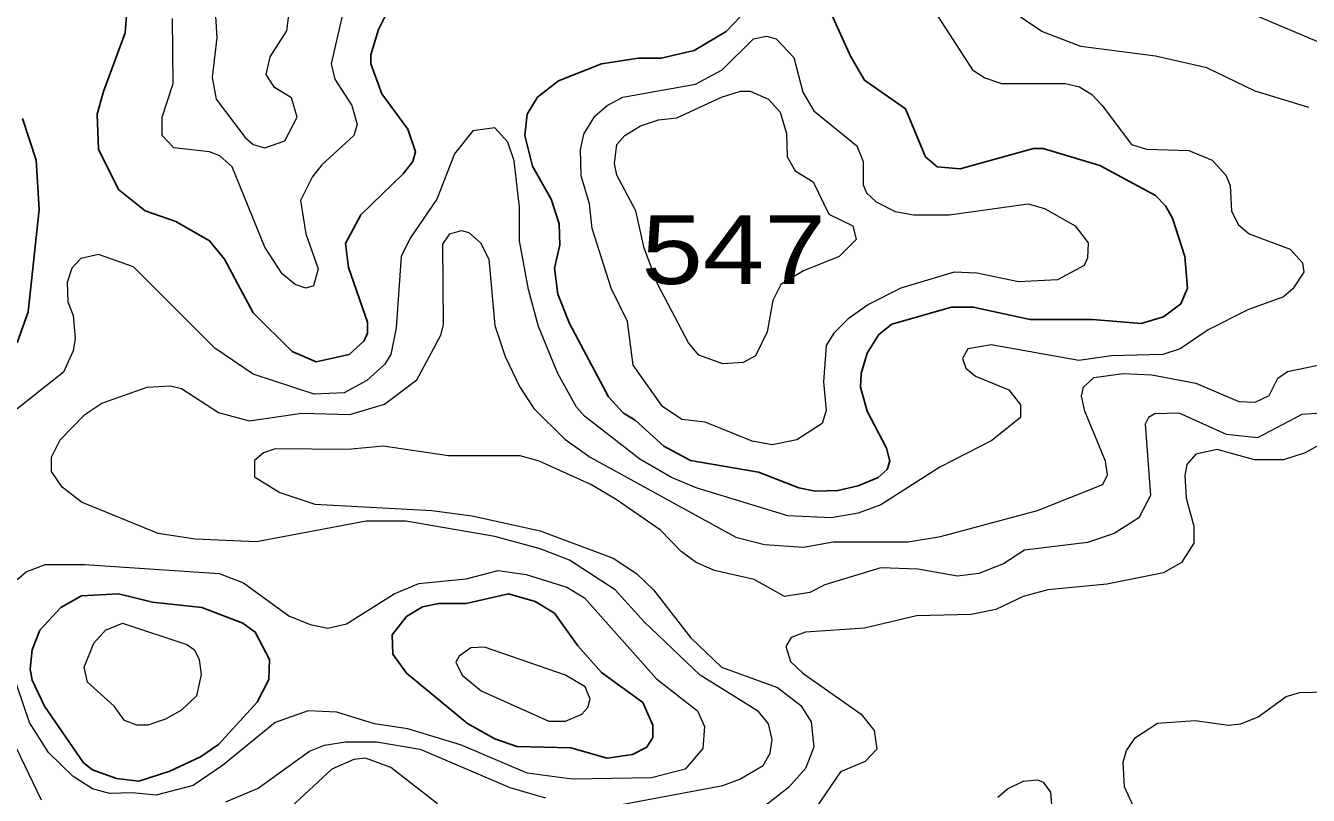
# Model space of a CAD drawing. Extents: x 577 to 602.9, y 7483.8 to 7511.6.
# Drawn here: x 599.599 to 601.089, y 7488.307 to 7489.202 of the extents above; entities that cross this region are included whole.
import ezdxf
from ezdxf.enums import TextEntityAlignment as Align

# ---------------------------------------------------------------- set-up
doc = ezdxf.new("R2010")
doc.units = 0
doc.header["$LTSCALE"] = 0.032
doc.layers.add('1', color=7, linetype='Continuous', lineweight=25)
doc.layers.add('2', color=7, linetype='Continuous', lineweight=13)
doc.layers.add('61', color=7, linetype='Continuous')

msp = doc.modelspace()

# ---------------------------------------------------------------- linework, layer by layer
at = {"layer": '1'}
for points in [[(600.0214, 7489.2228), (600.0087, 7489.1973), (599.9999, 7489.1679), (599.9999, 7489.1575), (600.0126, 7489.1226), (600.0429, 7489.0812), (600.0516, 7489.055), (600.0484, 7489.0438), (600.0373, 7489.0295), (599.988, 7488.9818), (599.9705, 7488.9484), (599.9737, 7488.9206), (599.996, 7488.857), (599.996, 7488.8442), (599.992, 7488.8355), (599.9745, 7488.8196), (599.9363, 7488.8109), (599.9085, 7488.8228), (599.8632, 7488.8681), (599.8298, 7488.9301), (599.8123, 7488.9516), (599.7733, 7488.9739), (599.7375, 7488.9866), (599.7065, 7489.0112), (599.6834, 7489.0582), (599.6819, 7489.0987), (599.6893, 7489.1253), (599.7145, 7489.1933), (599.7208, 7489.28)], [(600.5263, 7489.2339), (600.5573, 7489.1655), (600.5732, 7489.1385), (600.621, 7489.1051), (600.644, 7489.0494), (600.6575, 7489.0375), (600.6846, 7489.0351), (600.7697, 7489.0589), (600.7808, 7489.0589), (600.8468, 7489.0391), (600.9112, 7489.0041), (600.9231, 7488.9922), (600.9311, 7488.9778), (600.9454, 7488.9333), (600.9486, 7488.8967), (600.9406, 7488.8784), (600.9207, 7488.8633), (600.8945, 7488.8554), (600.838, 7488.8602), (600.7657, 7488.8602), (600.6997, 7488.8745), (600.6742, 7488.8745), (600.6051, 7488.8546), (600.5899, 7488.8427), (600.5764, 7488.8212), (600.5693, 7488.7973), (600.5685, 7488.7814), (600.5764, 7488.7536), (600.5987, 7488.7107), (600.6027, 7488.6956), (600.5995, 7488.686), (600.5892, 7488.6765), (600.5661, 7488.6669), (600.5422, 7488.6614), (600.516, 7488.6606), (600.4969, 7488.6645), (600.45, 7488.6828), (600.3713, 7488.6963), (600.3403, 7488.713), (600.3069, 7488.7433), (600.2933, 7488.7512), (600.2759, 7488.7703), (600.2305, 7488.8554), (600.217, 7488.8896), (600.2131, 7488.92), (600.2194, 7488.9468), (600.2186, 7488.9715), (600.2091, 7489.0001), (600.1876, 7489.0383), (600.1788, 7489.0741), (600.1812, 7489.0987), (600.1932, 7489.1186), (600.2178, 7489.1377), (600.2679, 7489.1575), (600.3108, 7489.1639), (600.3371, 7489.1639), (600.3752, 7489.1727), (600.4126, 7489.1949), (600.454, 7489.2387)], [(599.5888, 7488.8331), (599.6015, 7488.8689), (599.6143, 7488.9882), (599.6111, 7489.0454), (599.5952, 7489.0939)]]:
    msp.add_lwpolyline(points, dxfattribs=at)
for points in [[(599.6764, 7488.3367), (599.7041, 7488.3266), (599.7304, 7488.3234), (599.7661, 7488.3353), (599.8019, 7488.352), (599.8226, 7488.3663), (599.8679, 7488.4156), (599.8814, 7488.4419), (599.8822, 7488.465), (599.8655, 7488.4968), (599.8512, 7488.5071), (599.8035, 7488.5254), (599.7463, 7488.5317), (599.7065, 7488.5413), (599.6636, 7488.5389), (599.6397, 7488.5254), (599.6151, 7488.4991), (599.6063, 7488.4761), (599.6039, 7488.4538), (599.6063, 7488.4411), (599.6206, 7488.4109), (599.666, 7488.3449)], [(600.1122, 7488.3905), (600.1439, 7488.3727), (600.1693, 7488.364), (600.2321, 7488.3624), (600.2743, 7488.3504), (600.3037, 7488.3544), (600.3204, 7488.3632), (600.3275, 7488.3743), (600.3275, 7488.3886), (600.3156, 7488.4149), (600.2679, 7488.4498), (600.2401, 7488.4809), (600.213, 7488.519), (600.1908, 7488.5325), (600.1598, 7488.5413), (600.1105, 7488.5302), (600.0786, 7488.5302), (600.0596, 7488.5262), (600.0413, 7488.515), (600.0246, 7488.4936), (600.0254, 7488.4713), (600.0413, 7488.449)]]:
    msp.add_lwpolyline(points, close=True, dxfattribs=at)
at = {"layer": '2'}
for points in [[(599.8194, 7489.2124), (599.821, 7489.1878), (599.8154, 7489.1416), (599.8202, 7489.1162), (599.8536, 7489.0717), (599.8632, 7489.0637), (599.8767, 7489.0597), (599.8997, 7489.0677), (599.914, 7489.0955), (599.9077, 7489.1178), (599.8878, 7489.1297), (599.8783, 7489.1448), (599.883, 7489.1655), (599.9021, 7489.1957), (599.9045, 7489.214), (599.9005, 7489.2204), (599.8711, 7489.2323), (599.8473, 7489.2601), (599.8274, 7489.2649), (599.8186, 7489.2577), (599.817, 7489.2514)], [(600.3768, 7489.1337), (600.4079, 7489.1504), (600.4444, 7489.1862), (600.4595, 7489.1894), (600.4707, 7489.1862), (600.4913, 7489.1647), (600.5017, 7489.1242), (600.5144, 7489.1027), (600.5645, 7489.0621), (600.5717, 7489.0438), (600.5717, 7489.0168), (600.5756, 7489.0073), (600.5868, 7488.9969), (600.609, 7488.9858), (600.6305, 7488.9818), (600.6718, 7488.9818), (600.7633, 7488.9945), (600.7824, 7488.989), (600.8182, 7488.9691), (600.8333, 7488.9492), (600.8325, 7488.9317), (600.8285, 7488.923), (600.7975, 7488.9063), (600.7522, 7488.9039), (600.7037, 7488.9142), (600.6774, 7488.915), (600.6154, 7488.8967), (600.578, 7488.8776), (600.5542, 7488.8609), (600.5375, 7488.8442), (600.5287, 7488.8299), (600.5255, 7488.7878), (600.5287, 7488.7544), (600.5239, 7488.7393), (600.4945, 7488.7202), (600.4659, 7488.7146), (600.4428, 7488.7186), (600.388, 7488.7409), (600.3609, 7488.7441), (600.3387, 7488.7592), (600.3045, 7488.8069), (600.2981, 7488.8578), (600.279, 7488.8967), (600.2568, 7488.9659), (600.2536, 7488.9945), (600.244, 7489.0271), (600.2432, 7489.0574), (600.2472, 7489.0756), (600.2599, 7489.0963), (600.2743, 7489.109), (600.2926, 7489.1186)], [(600.4926, 7489.0329), (600.5136, 7489.02), (600.532, 7488.9825), (600.5597, 7488.9691), (600.5637, 7488.9532), (600.5438, 7488.9333), (600.5025, 7488.9166), (600.4762, 7488.9007), (600.4667, 7488.8824), (600.4603, 7488.8458), (600.4468, 7488.818), (600.4325, 7488.8101), (600.4086, 7488.8085), (600.3808, 7488.8188), (600.3689, 7488.8331), (600.3331, 7488.9007), (600.3172, 7488.9429), (600.3077, 7488.9866), (600.2854, 7489.0279), (600.283, 7489.0415), (600.2854, 7489.0637), (600.2949, 7489.0741), (600.3132, 7489.0852), (600.3339, 7489.0923), (600.3554, 7489.0947), (600.4071, 7489.1186), (600.4293, 7489.1257), (600.4405, 7489.1257), (600.4619, 7489.1162), (600.4754, 7489.1011), (600.4826, 7489.0764), (600.4834, 7489.0494)], [(599.786, 7488.4824), (599.7948, 7488.4761), (599.8003, 7488.465), (599.8027, 7488.4475), (599.7972, 7488.4228), (599.7797, 7488.4061), (599.7614, 7488.3958), (599.7407, 7488.3886), (599.728, 7488.3886), (599.7137, 7488.3942), (599.7017, 7488.4109), (599.6707, 7488.4387), (599.6667, 7488.4562), (599.6779, 7488.484), (599.6914, 7488.4991), (599.7113, 7488.5071)], [(600.1057, 7488.4467), (600.1279, 7488.4284), (600.2067, 7488.3934), (600.2258, 7488.3934), (600.2448, 7488.4013), (600.252, 7488.4093), (600.2544, 7488.4188), (600.2488, 7488.4331), (600.2258, 7488.4467), (600.1319, 7488.4793), (600.116, 7488.4785), (600.1025, 7488.4689), (600.0985, 7488.4618)]]:
    msp.add_lwpolyline(points, close=True, dxfattribs=at)
for points in [[(599.9721, 7489.2387), (599.9538, 7489.1575), (599.9578, 7489.1393), (599.9777, 7489.109), (599.984, 7489.0868), (599.98, 7489.0741), (599.9427, 7489.0399), (599.9315, 7489.0255), (599.918, 7488.9985), (599.9244, 7488.9596), (599.9387, 7488.919), (599.9331, 7488.8991), (599.9244, 7488.8967), (599.9117, 7488.9007), (599.8966, 7488.9134), (599.8767, 7488.9444), (599.8385, 7489.0375), (599.8242, 7489.0502), (599.8123, 7489.055), (599.7709, 7489.0597), (599.7574, 7489.0741), (599.7574, 7489.0955), (599.7701, 7489.1345), (599.7693, 7489.21)], [(600.6488, 7489.2275), (600.6989, 7489.1504), (600.7132, 7489.1409), (600.7323, 7489.1345), (600.8062, 7489.1345), (600.8229, 7489.1305), (600.8372, 7489.1218), (600.8492, 7489.109), (600.8834, 7489.0637), (600.9009, 7489.0582), (600.9502, 7489.0566), (600.9772, 7489.0454), (600.9931, 7489.0279), (600.9979, 7489.016), (600.9995, 7488.9866), (601.0074, 7488.9707), (601.0201, 7488.9596), (601.0678, 7488.9421), (601.0822, 7488.9262), (601.0838, 7488.915), (601.071, 7488.8959), (601.0599, 7488.8864), (601.0185, 7488.8713), (600.9724, 7488.8482), (600.9398, 7488.826), (600.9199, 7488.8196)], [(600.9987, 7489.2259), (601.0989, 7489.1838), (601.1895, 7489.1575), (601.2102, 7489.1456), (601.2563, 7489.1075), (601.2937, 7489.0915), (601.3223, 7489.0836), (601.3493, 7489.0852), (601.3843, 7489.1027), (601.4058, 7489.109), (601.4527, 7489.1106), (601.4726, 7489.1051), (601.5084, 7489.0836), (601.5306, 7489.0749), (601.5561, 7489.0693), (601.5863, 7489.0693), (601.6094, 7489.0764), (601.6475, 7489.1043), (601.6881, 7489.1265), (601.7525, 7489.1432), (601.7748, 7489.1536), (601.7954, 7489.1679), (601.8431, 7489.2188)], [(601.0893, 7489.1067), (601.0273, 7489.1257), (600.9708, 7489.1528), (600.9112, 7489.1663), (600.8245, 7489.1774), (600.7792, 7489.1949), (600.7402, 7489.2212)], [(600.9199, 7488.8196), (600.8603, 7488.818), (600.8221, 7488.8124), (600.7204, 7488.8307), (600.6933, 7488.826), (600.687, 7488.8148), (600.6909, 7488.8037), (600.7021, 7488.7942), (600.741, 7488.7783), (600.7545, 7488.7608), (600.7545, 7488.7464), (600.7212, 7488.7194), (600.6607, 7488.6884), (600.5923, 7488.6447), (600.5661, 7488.6351), (600.5351, 7488.6296), (600.4842, 7488.6319), (600.3776, 7488.6645), (600.349, 7488.6765), (600.3124, 7488.6979), (600.248, 7488.748), (600.2385, 7488.7584), (600.217, 7488.7973), (600.1947, 7488.8522), (600.1828, 7488.8951), (600.1725, 7488.9516), (600.1725, 7488.9906), (600.1661, 7489.0446), (600.159, 7489.0661), (600.1439, 7489.0828), (600.1184, 7489.0796), (600.0969, 7489.0526), (600.0763, 7489.0001), (600.0453, 7488.9548), (600.0349, 7488.9333), (600.0293, 7488.8506), (600.023, 7488.8196), (600.0158, 7488.8077), (599.9952, 7488.7894), (599.9689, 7488.7751), (599.9339, 7488.7735), (599.8632, 7488.7965), (599.8186, 7488.8268), (599.724, 7488.9214), (599.6834, 7488.9357), (599.6628, 7488.9309), (599.6524, 7488.9198), (599.6469, 7488.9031), (599.6477, 7488.8808), (599.654, 7488.8649), (599.6564, 7488.8379), (599.654, 7488.8236), (599.6429, 7488.7989), (599.5809, 7488.7496)], [(600.291, 7488.2964), (600.4086, 7488.3186), (600.4285, 7488.3258), (600.4556, 7488.3417), (600.4635, 7488.356), (600.4659, 7488.3719), (600.4619, 7488.3902), (600.45, 7488.4045), (600.3824, 7488.4467), (600.3172, 7488.5087), (600.2838, 7488.5461), (600.2305, 7488.5803), (600.1963, 7488.5938), (600.1439, 7488.6081), (600.0405, 7488.6256), (599.9944, 7488.6256), (599.8671, 7488.6017), (599.7956, 7488.6049), (599.7526, 7488.6113), (599.6636, 7488.6478), (599.6413, 7488.6653), (599.6286, 7488.6836), (599.6286, 7488.7003), (599.6389, 7488.7202), (599.6675, 7488.7496), (599.6874, 7488.7631), (599.7399, 7488.7814), (599.7669, 7488.783), (599.7797, 7488.7798), (599.8226, 7488.752), (599.8584, 7488.7425), (599.9196, 7488.7512), (599.9753, 7488.7496), (600.0158, 7488.7616), (600.0532, 7488.7902), (600.081, 7488.8419), (600.0842, 7488.8538), (600.0834, 7488.9476), (600.0914, 7488.9596), (600.1049, 7488.9635), (600.1136, 7488.9611), (600.1272, 7488.9492), (600.1367, 7488.9301), (600.1439, 7488.853), (600.1558, 7488.8172), (600.1725, 7488.7822), (600.1892, 7488.7568), (600.225, 7488.721)], [(600.225, 7488.721), (600.2544, 7488.7003), (600.4238, 7488.6073), (600.4572, 7488.5985), (600.5025, 7488.5954), (600.5367, 7488.6017), (600.6241, 7488.6017), (600.6615, 7488.6081), (600.7744, 7488.6383), (600.85, 7488.6685), (600.8555, 7488.6796), (600.8531, 7488.6956), (600.8293, 7488.7536), (600.8253, 7488.7711), (600.8277, 7488.7814), (600.8396, 7488.7926), (600.8738, 7488.7973), (600.9072, 7488.7957), (600.9581, 7488.7862), (601.0082, 7488.7647), (601.0273, 7488.7639), (601.0432, 7488.7719), (601.0535, 7488.7918), (601.0647, 7488.7997), (601.1672, 7488.8212)], [(601.1386, 7488.7536), (601.0814, 7488.7496), (601.0297, 7488.7226), (600.9939, 7488.7266), (600.939, 7488.7512), (600.9104, 7488.7504), (600.9032, 7488.7464), (600.8993, 7488.7385), (600.9056, 7488.6558), (600.8921, 7488.6296), (600.8635, 7488.6113), (600.8325, 7488.6009), (600.7593, 7488.5922), (600.7347, 7488.5763), (600.706, 7488.5651), (600.6814, 7488.562), (600.6353, 7488.5699), (600.5923, 7488.5715), (600.5271, 7488.5516), (600.5096, 7488.5429), (600.4802, 7488.5381), (600.4452, 7488.558), (600.3991, 7488.5683), (600.3776, 7488.5779), (600.3601, 7488.5906), (600.3363, 7488.6152), (600.2846, 7488.651), (600.2552, 7488.6685), (600.1955, 7488.6956), (600.1733, 7488.7019), (600.0898, 7488.7019), (600.0142, 7488.713), (599.9729, 7488.7091), (599.8886, 7488.7099), (599.8751, 7488.7051), (599.8647, 7488.6963), (599.8647, 7488.6773), (599.8942, 7488.659), (599.9347, 7488.6455), (600.0707, 7488.6383), (600.1176, 7488.6319), (600.1963, 7488.6144), (600.2814, 7488.5826), (600.3085, 7488.5651), (600.3283, 7488.5461), (600.3713, 7488.4904), (600.4071, 7488.4562), (600.4723, 7488.4323), (600.4993, 7488.4117), (600.5112, 7488.3926), (600.5144, 7488.3632), (600.5049, 7488.3385), (600.485, 7488.3163), (600.4492, 7488.2884)], [(601.1219, 7488.7258), (601.0853, 7488.7051), (601.0599, 7488.6971), (601.0265, 7488.6971), (600.9828, 7488.7091), (600.9581, 7488.7035), (600.9478, 7488.6916), (600.9454, 7488.6789), (600.947, 7488.6526), (600.9557, 7488.62), (600.9557, 7488.6001), (600.9414, 7488.5779), (600.9207, 7488.5659), (600.8547, 7488.5524), (600.7864, 7488.5461), (600.7577, 7488.5381), (600.7259, 7488.523), (600.6973, 7488.5174), (600.6337, 7488.5158), (600.5732, 7488.5015), (600.5049, 7488.4968), (600.4882, 7488.4904), (600.4818, 7488.4801), (600.4874, 7488.4626), (600.5017, 7488.449), (600.5693, 7488.4013), (600.5844, 7488.3823), (600.5876, 7488.3608), (600.574, 7488.3465), (600.5454, 7488.3345), (600.5049, 7488.2749)], [(599.5888, 7488.558), (599.5992, 7488.5667), (599.6214, 7488.5755), (599.6675, 7488.5755), (599.8234, 7488.5651), (599.852, 7488.554), (599.9045, 7488.5158), (599.9292, 7488.5055), (599.9498, 7488.5015), (599.9713, 7488.5063), (600.027, 7488.5413), (600.0556, 7488.5532), (600.1105, 7488.5588), (600.1478, 7488.5683), (600.1804, 7488.5636), (600.2273, 7488.5492), (600.248, 7488.5365), (600.3315, 7488.4427), (600.3792, 7488.4053), (600.3872, 7488.387), (600.3856, 7488.3616), (600.3649, 7488.3377), (600.3259, 7488.3274), (600.2337, 7488.3258), (600.1812, 7488.333), (600.1049, 7488.3656), (600.0429, 7488.3846), (600.0039, 7488.3902), (599.9602, 7488.4037), (599.9268, 7488.4053), (599.8886, 7488.3918), (599.8274, 7488.3417), (599.7932, 7488.3186), (599.7502, 7488.3075), (599.7224, 7488.3099), (599.6962, 7488.3091), (599.6763, 7488.3147), (599.654, 7488.329), (599.6254, 7488.3568), (599.6031, 7488.3918), (599.5745, 7488.4761)], [(599.5578, 7488.4236), (599.6167, 7488.3019)], [(600.8881, 7488.2892), (600.8754, 7488.317), (600.8738, 7488.3457), (600.8778, 7488.3592), (600.8881, 7488.3743), (600.9136, 7488.391), (600.9573, 7488.3942), (600.9963, 7488.3886), (601.0106, 7488.3902), (601.0305, 7488.3982), (601.0631, 7488.422), (601.079, 7488.4268), (601.11, 7488.4276)], [(599.8313, 7488.2996), (599.8687, 7488.3155), (599.9284, 7488.3584), (599.9459, 7488.3656), (599.9705, 7488.3695), (600.0063, 7488.3695), (600.0572, 7488.3608), (600.1613, 7488.3163), (600.2027, 7488.3043)], [(600.0771, 7488.2972), (600.023, 7488.3393), (599.9936, 7488.3504), (599.98, 7488.3489), (599.9546, 7488.3377), (599.9069, 7488.2932)], [(600.7283, 7488.3051), (600.7394, 7488.3147), (600.7577, 7488.3234), (600.7744, 7488.325), (600.7808, 7488.3226), (600.7895, 7488.3107), (600.7935, 7488.2574)]]:
    msp.add_lwpolyline(points, dxfattribs=at)

# ---------------------------------------------------------------- texts
at = {"layer": '61', "width": 1.2}
msp.add_text('547', height=0.08, dxfattribs=at).set_placement((600.4212, 7488.9014), align=Align.CENTER)

doc.saveas('drawing.dxf')
